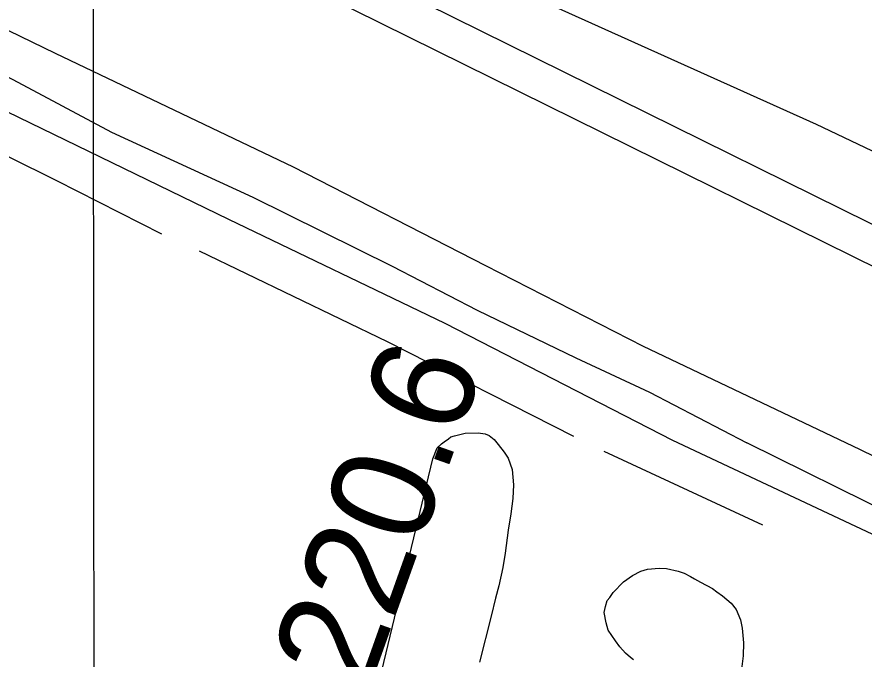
# Model space of a CAD drawing. Extents: x 3297753 to 3335611, y 652252 to 677623.
# Drawn here: x 3312319 to 3312996, y 666920 to 667433 of the extents above; entities that cross this region are included whole.
import ezdxf

# ---------------------------------------------------------------- set-up
doc = ezdxf.new("R2010")
doc.units = 0
for name, color, linetype in [('V-GRID-MAJR', 7, 'Continuous'), ('V-LEVE-TOET', 7, 'Continuous'), ('V-RIVR-RANG-IDEN', 7, 'Continuous'), ('V-ROAD-CNTR', 7, 'Continuous'), ('V-SITE-VEGE', 7, 'Continuous'), ('V-SURV-LINE', 7, 'Continuous'), ('V-TOPO-SHOR', 7, 'Continuous')]:
    doc.layers.add(name, color=color, linetype=linetype)

msp = doc.modelspace()

# ---------------------------------------------------------------- linework, layer by layer
at = {"layer": 'V-GRID-MAJR'}
msp.add_spline([(3312388.66, 657641.31), (3312386.02, 660668.95), (3312380.73, 666730.37), (3312375.44, 672791.81), (3312372.79, 675825.6)], degree=3, dxfattribs=at)
at = {"layer": 'V-LEVE-TOET'}
for points in [[(3310290.15, 668899.76), (3310517.11, 668723.58), (3310748.95, 668558.65), (3310924.29, 668433.13), (3311123.23, 668281.94), (3311213.1, 668219.08), (3311320.86, 668162.52), (3311468.94, 668100.72), (3311666.41, 667998.06), (3311861.61, 667904.31), (3312065.96, 667797.83), (3312294.57, 667681.5), (3312495.56, 667578.69), (3312696.09, 667465.32), (3312957.25, 667347.62), (3313174.95, 667244.1), (3313296.53, 667180.78), (3313389.09, 667139.85), (3313439.6, 667125.37), (3313497.25, 667113.23), (3313645.84, 667105.17), (3313853.66, 667080.51), (3314058.92, 667057.71)], [(3310236.32, 668633.29), (3310404.51, 668505.43), (3310580.44, 668372.83), (3310799.82, 668204.91), (3310911.78, 668122.61), (3310976.81, 668076.67), (3311011.03, 668052.31), (3311046.42, 668034.94), (3311132.06, 667996.95), (3311276.29, 667927.38), (3311440.23, 667844.65), (3311639.75, 667748.95), (3311824.58, 667660.04), (3311982.77, 667587.24), (3312135.42, 667508.5), (3312349.56, 667404.25), (3312539.59, 667313.36), (3312693.12, 667234.59), (3312819.06, 667170.21), (3312991.84, 667087.98), (3313068.68, 667050.35)]]:
    msp.add_lwpolyline(points, dxfattribs=at)
at = {"layer": 'V-ROAD-CNTR'}
msp.add_lwpolyline([(3313875.36, 666677.86), (3313855.95, 666712.55), (3313826.98, 666742.2), (3313792.41, 666770.05), (3313740.54, 666797.31), (3313707.7, 666812.7), (3313657.92, 666826.28), (3313598.63, 666836.84), (3313432.03, 666863.36), (3313377.06, 666871.65), (3313314.05, 666888.21), (3313274.53, 666900.65), (3313223.54, 666918.14), (3313161.66, 666944.96), (3312842.83, 667094.83), (3312661.08, 667188.42), (3312488.33, 667271.4), (3312292.38, 667366.6), (3312072.29, 667475.25), (3311882.63, 667572.54)], dxfattribs=at)
at = {"layer": 'V-SITE-VEGE'}
for points in [[(3312663.65, 667096.25), (3312665.6, 667097.86), (3312668.36, 667098.69), (3312677.02, 667100.8), (3312687.29, 667100.96), (3312692.83, 667100.26), (3312696.01, 667098.72), (3312700.01, 667095.62), (3312703.23, 667091.72), (3312708.07, 667085.48), (3312711.3, 667080.79), (3312714.6, 667071.75), (3312715.58, 667059.52), (3312714.96, 667048.45), (3312713.57, 667036.18), (3312711.4, 667023.1), (3312708.91, 667004.89), (3312707.11, 666993.41), (3312703.78, 666978.74), (3312701.17, 666968.82), (3312697.83, 666954.54), (3312688.53, 666917.66)], [(3312593.32, 666839.94), (3312651.25, 667080.26), (3312654.68, 667089), (3312658.18, 667092.21), (3312660.13, 667093.83), (3312663.65, 667096.25)], [(3312811.37, 666919.55), (3312808.97, 666921.49), (3312804.96, 666924.98), (3312800.54, 666930.05), (3312796.91, 666934.74), (3312791.25, 666943.34), (3312789.58, 666949.24), (3312787.87, 666957.51), (3312788.98, 666962.27), (3312790.49, 666967.04), (3312792.43, 666969.43), (3312795.13, 666973.43), (3312803.3, 666981.85), (3312810.72, 666987.1), (3312817.39, 666990.36), (3312822.5, 666992.02), (3312831.97, 666992.96), (3312837.9, 666992.65), (3312847.02, 666990.42), (3312851.79, 666988.92), (3312856.96, 666986.23), (3312860.15, 666984.31), (3312864.94, 666981.61), (3312874.49, 666976.62), (3312878.09, 666973.91), (3312882.49, 666970.82), (3312889.29, 666965), (3312893.32, 666959.92), (3312897, 666951.68), (3312898.29, 666944.99), (3312899.26, 666933.15), (3312899.03, 666922.87), (3312896.92, 666905.85)]]:
    msp.add_lwpolyline(points, dxfattribs=at)
at = {"layer": 'V-SURV-LINE'}
for points in [[(3311760.59, 667881.27), (3313286.62, 667127.05)], [(3313273.32, 667100.16), (3311747.29, 667854.38)]]:
    msp.add_lwpolyline(points, dxfattribs=at)
at = {"layer": 'V-TOPO-SHOR'}
msp.add_line((3312914.76, 667027.16), (3312787.95, 667086.14), dxfattribs=at)
for points in [[(3312113.14, 667479.32), (3312190, 667445.23), (3312236.48, 667421.73), (3312315.6, 667383.14), (3312394.57, 667341.13), (3312507.39, 667289.36), (3312618.6, 667234.24), (3312686.61, 667199.06), (3312765.26, 667160.98), (3312824.29, 667133.52), (3312901.86, 667093.03)], [(3312434.62, 667259.81), (3312350.91, 667302.42), (3312274.29, 667340.04), (3312206.17, 667373.76), (3312163.54, 667393.83)], [(3312763.71, 667098.06), (3312615.05, 667173.56), (3312464.85, 667246.22)], [(3313577.33, 666858.51), (3313494.49, 666869.63), (3313364.6, 666894.5), (3313321.04, 666904.85), (3313299.6, 666910.72), (3313280.89, 666917.32), (3313172.72, 666963.19), (3313021.46, 667033.88), (3312901.86, 667093.03)]]:
    msp.add_lwpolyline(points, dxfattribs=at)

# ---------------------------------------------------------------- texts
at = {"layer": 'V-RIVR-RANG-IDEN'}
msp.add_text('R-220.6', height=83, rotation=70.3923, dxfattribs=at).set_placement((3312559.56, 666781.56))

doc.saveas('drawing.dxf')
